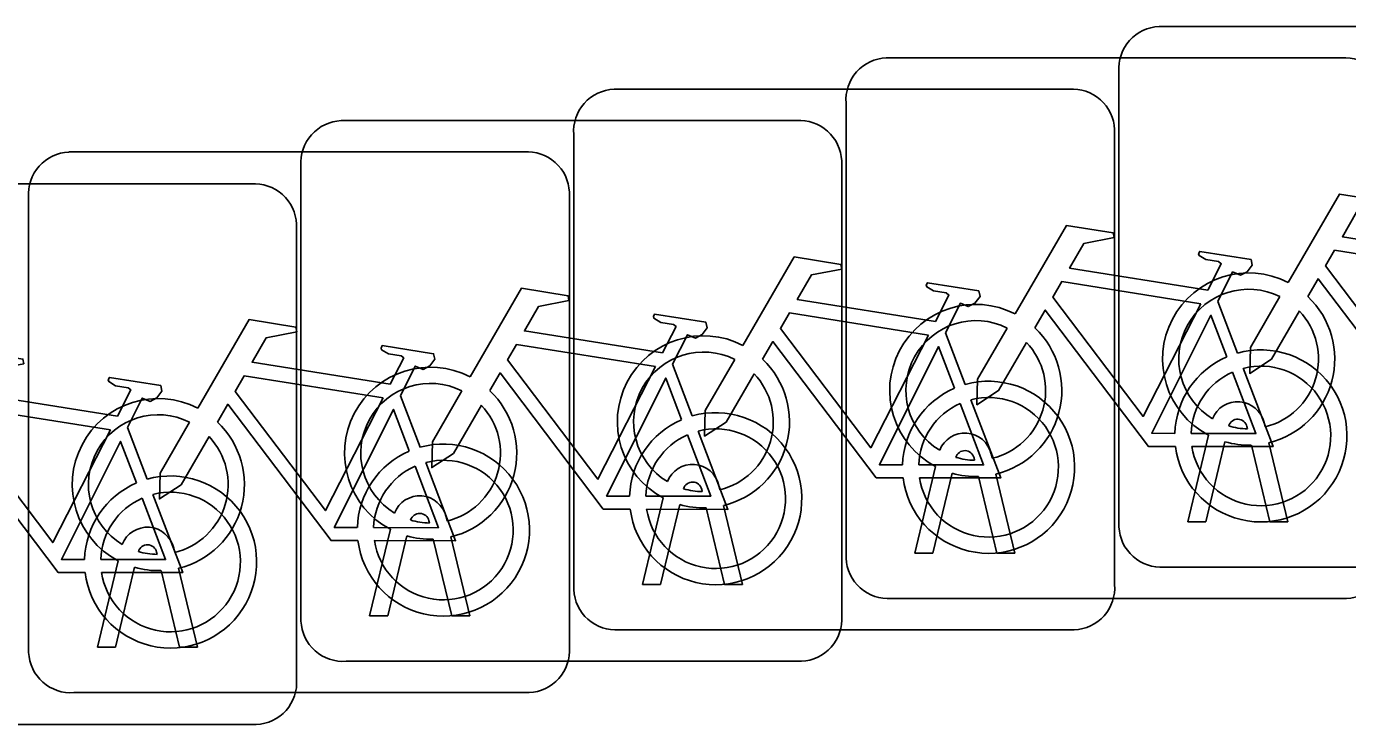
# Model space of a CAD drawing. Extents: x 162186 to 163152, y 385513 to 386513.
# Drawn here: x 162769.891 to 162772.331, y 386430.584 to 386431.875 of the extents above; entities that cross this region are included whole.
import ezdxf

# ---------------------------------------------------------------- set-up
doc = ezdxf.new("R2010")
doc.units = 0
doc.layers.add('IMGEO_Fietsenrek', color=7, linetype='Continuous')

msp = doc.modelspace()

# ---------------------------------------------------------------- linework, layer by layer
at = {"layer": 'IMGEO_Fietsenrek'}
for p, q in [((162771.9829, 386431.8745), (162772.8238, 386431.8745)), ((162772.8238, 386431.8745), (162771.9829, 386431.8745)), ((162771.4789, 386431.8165), (162772.3198, 386431.8165)), ((162772.3198, 386431.8165), (162771.4789, 386431.8165)), ((162771.9085, 386430.9499), (162771.9085, 386431.7908)), ((162771.9085, 386431.7908), (162771.9085, 386430.9499)), ((162770.9759, 386431.7585), (162771.8168, 386431.7585)), ((162771.8168, 386431.7585), (162770.9759, 386431.7585)), ((162771.4045, 386430.8919), (162771.4045, 386431.7328)), ((162771.4045, 386431.7328), (162771.4045, 386430.8919)), ((162770.4719, 386431.7005), (162771.3128, 386431.7005)), ((162771.3128, 386431.7005), (162770.4719, 386431.7005)), ((162771.9005, 386431.6841), (162771.9005, 386430.8432)), ((162771.9005, 386430.8432), (162771.9005, 386431.6841)), ((162770.9015, 386430.8339), (162770.9015, 386431.6748)), ((162770.9015, 386431.6748), (162770.9015, 386430.8339)), ((162769.9689, 386431.6425), (162770.8098, 386431.6425)), ((162770.8098, 386431.6425), (162769.9689, 386431.6425)), ((162770.3975, 386430.7759), (162770.3975, 386431.6168)), ((162770.3975, 386431.6168), (162770.3975, 386430.7759)), ((162771.3965, 386431.6261), (162771.3965, 386430.7852)), ((162771.3965, 386430.7852), (162771.3965, 386431.6261)), ((162769.4649, 386431.5835), (162770.3058, 386431.5835)), ((162770.3058, 386431.5835), (162769.4649, 386431.5835)), ((162769.8945, 386430.7179), (162769.8945, 386431.5588)), ((162769.8945, 386431.5588), (162769.8945, 386430.7179)), ((162770.8935, 386431.5681), (162770.8935, 386430.7272)), ((162770.8935, 386430.7272), (162770.8935, 386431.5681)), ((162770.3895, 386431.5091), (162770.3895, 386430.6682)), ((162770.3895, 386430.6682), (162770.3895, 386431.5091)), ((162772.0912, 386431.3662), (162772.1275, 386431.271)), ((162771.5882, 386431.3082), (162771.6245, 386431.213)), ((162771.0842, 386431.2502), (162771.1205, 386431.155)), ((162770.5812, 386431.1922), (162770.6175, 386431.097)), ((162772.1766, 386431.1424), (162772.1784, 386431.1345)), ((162770.0772, 386431.1332), (162770.1135, 386431.038)), ((162772.0355, 386430.9593), (162772.0738, 386431.1193)), ((162772.1459, 386431.1309), (162772.1449, 386431.1352)), ((162772.1042, 386431.1071), (162772.0689, 386430.9593)), ((162772.187, 386430.9593), (162772.1531, 386431.101)), ((162772.1854, 386431.1053), (162772.2204, 386430.9593)), ((162771.6419, 386431.0729), (162771.6409, 386431.0772)), ((162771.6726, 386431.0844), (162771.6744, 386431.0765)), ((162771.5315, 386430.9013), (162771.5698, 386431.0613)), ((162771.6002, 386431.0491), (162771.5649, 386430.9013)), ((162771.6814, 386431.0473), (162771.7164, 386430.9013)), ((162771.1389, 386431.0149), (162771.1379, 386431.0192)), ((162771.1696, 386431.0264), (162771.1714, 386431.0185)), ((162771.683, 386430.9013), (162771.6491, 386431.043)), ((162771.0285, 386430.8433), (162771.0668, 386431.0033)), ((162771.0972, 386430.9911), (162771.0619, 386430.8433)), ((162771.18, 386430.8433), (162771.1461, 386430.985)), ((162771.1784, 386430.9893), (162771.2134, 386430.8433)), ((162770.6349, 386430.9569), (162770.6339, 386430.9612)), ((162770.6656, 386430.9684), (162770.6674, 386430.9605)), ((162772.0689, 386430.9593), (162772.0355, 386430.9593)), ((162772.2204, 386430.9593), (162772.187, 386430.9593)), ((162770.5245, 386430.7853), (162770.5628, 386430.9453)), ((162770.5932, 386430.9331), (162770.5579, 386430.7853)), ((162770.676, 386430.7853), (162770.6421, 386430.927)), ((162770.6744, 386430.9313), (162770.7094, 386430.7853)), ((162770.1319, 386430.8989), (162770.1309, 386430.9032)), ((162770.1626, 386430.9104), (162770.1644, 386430.9025)), ((162771.5649, 386430.9013), (162771.5315, 386430.9013)), ((162771.7164, 386430.9013), (162771.683, 386430.9013)), ((162770.0215, 386430.7273), (162770.0598, 386430.8873)), ((162770.0902, 386430.8751), (162770.0549, 386430.7273)), ((162770.1714, 386430.8733), (162770.2064, 386430.7273)), ((162772.8331, 386430.8755), (162771.9922, 386430.8755)), ((162771.9922, 386430.8755), (162772.8331, 386430.8755)), ((162770.173, 386430.7273), (162770.1391, 386430.869)), ((162771.0619, 386430.8433), (162771.0285, 386430.8433)), ((162771.2134, 386430.8433), (162771.18, 386430.8433)), ((162772.3291, 386430.8175), (162771.4882, 386430.8175)), ((162771.4882, 386430.8175), (162772.3291, 386430.8175)), ((162770.5579, 386430.7853), (162770.5245, 386430.7853)), ((162770.7094, 386430.7853), (162770.676, 386430.7853)), ((162771.8261, 386430.7595), (162770.9852, 386430.7595)), ((162770.9852, 386430.7595), (162771.8261, 386430.7595)), ((162770.0549, 386430.7273), (162770.0215, 386430.7273)), ((162770.2064, 386430.7273), (162770.173, 386430.7273)), ((162771.3221, 386430.7015), (162770.4812, 386430.7015)), ((162770.4812, 386430.7015), (162771.3221, 386430.7015)), ((162770.8191, 386430.6435), (162769.9782, 386430.6435)), ((162769.9782, 386430.6435), (162770.8191, 386430.6435)), ((162770.3151, 386430.5845), (162769.4742, 386430.5845)), ((162769.4742, 386430.5845), (162770.3151, 386430.5845))]:
    msp.add_line(p, q, dxfattribs=at)
for points in [[(162772.2211, 386431.4012), (162772.3158, 386431.5647), (162772.402, 386431.5509), (162772.4037, 386431.5422), (162772.3476, 386431.5313), (162772.3214, 386431.486), (162772.5766, 386431.4452)], [(162771.7171, 386431.3432), (162771.8118, 386431.5067), (162771.898, 386431.4929), (162771.8997, 386431.4842), (162771.8436, 386431.4733), (162771.8174, 386431.428), (162772.0726, 386431.3872)], [(162772.0726, 386431.3872), (162772.0976, 386431.436), (162772.0925, 386431.44), (162772.0693, 386431.4437), (162772.0566, 386431.4512), (162772.0556, 386431.4543), (162772.0578, 386431.4589), (162772.1526, 386431.4438), (162772.1549, 386431.4335), (162772.1455, 386431.4211), (162772.1331, 386431.4147), (162772.1186, 386431.4209), (162772.0912, 386431.3662)], [(162772.5637, 386431.42), (162772.3069, 386431.461), (162772.2902, 386431.4322), (162772.4572, 386431.2119), (162772.5637, 386431.42)], [(162771.2141, 386431.2852), (162771.3088, 386431.4487), (162771.395, 386431.4349), (162771.3967, 386431.4262), (162771.3406, 386431.4153), (162771.3144, 386431.37), (162771.5696, 386431.3292)], [(162770.7101, 386431.2272), (162770.8048, 386431.3907), (162770.891, 386431.3769), (162770.8927, 386431.3682), (162770.8366, 386431.3573), (162770.8104, 386431.312), (162771.0656, 386431.2712)], [(162771.5696, 386431.3292), (162771.5946, 386431.378), (162771.5895, 386431.382), (162771.5663, 386431.3857), (162771.5536, 386431.3932), (162771.5526, 386431.3963), (162771.5548, 386431.4009), (162771.6496, 386431.3858), (162771.6519, 386431.3755), (162771.6425, 386431.3631), (162771.6301, 386431.3567), (162771.6156, 386431.3629), (162771.5882, 386431.3082)], [(162772.0597, 386431.362), (162771.8029, 386431.403), (162771.7862, 386431.3742), (162771.9532, 386431.1539), (162772.0597, 386431.362)], [(162772.5168, 386431.1565), (162772.4671, 386431.1566), (162772.2764, 386431.4083), (162772.2574, 386431.3755)], [(162772.2418, 386431.3487), (162772.1902, 386431.2595), (162772.1503, 386431.2335), (162772.1515, 386431.281), (162772.206, 386431.3752)], [(162771.0656, 386431.2712), (162771.0906, 386431.32), (162771.0855, 386431.324), (162771.0623, 386431.3277), (162771.0496, 386431.3352), (162771.0486, 386431.3383), (162771.0508, 386431.3429), (162771.1456, 386431.3278), (162771.1479, 386431.3175), (162771.1385, 386431.3051), (162771.1261, 386431.2987), (162771.1116, 386431.3049), (162771.0842, 386431.2502)], [(162771.5567, 386431.304), (162771.2999, 386431.345), (162771.2832, 386431.3162), (162771.4502, 386431.0959), (162771.5567, 386431.304)], [(162772.0128, 386431.0985), (162771.9631, 386431.0986), (162771.7724, 386431.3503), (162771.7534, 386431.3175)], [(162772.1077, 386431.264), (162772.0784, 386431.3408), (162771.969, 386431.1227), (162772.0117, 386431.1226)], [(162770.2071, 386431.1692), (162770.3018, 386431.3327), (162770.388, 386431.3189), (162770.3897, 386431.3102), (162770.3336, 386431.2993), (162770.3074, 386431.254), (162770.5626, 386431.2132)], [(162771.7378, 386431.2907), (162771.6862, 386431.2015), (162771.6463, 386431.1755), (162771.6475, 386431.223), (162771.702, 386431.3172)], [(162771.5098, 386431.0405), (162771.4601, 386431.0406), (162771.2694, 386431.2923), (162771.2504, 386431.2595)], [(162769.7031, 386431.1102), (162769.7978, 386431.2737), (162769.884, 386431.2599), (162769.8857, 386431.2512), (162769.8296, 386431.2403), (162769.8034, 386431.195), (162770.0586, 386431.1542)], [(162770.5626, 386431.2132), (162770.5876, 386431.262), (162770.5825, 386431.266), (162770.5593, 386431.2697), (162770.5466, 386431.2772), (162770.5456, 386431.2803), (162770.5478, 386431.2849), (162770.6426, 386431.2698), (162770.6449, 386431.2595), (162770.6355, 386431.2471), (162770.6231, 386431.2407), (162770.6086, 386431.2469), (162770.5812, 386431.1922)], [(162771.0527, 386431.246), (162770.7959, 386431.287), (162770.7792, 386431.2582), (162770.9462, 386431.0379), (162771.0527, 386431.246)], [(162771.6047, 386431.206), (162771.5754, 386431.2828), (162771.466, 386431.0647), (162771.5087, 386431.0646)], [(162771.2348, 386431.2327), (162771.1832, 386431.1435), (162771.1433, 386431.1175), (162771.1445, 386431.165), (162771.199, 386431.2592)], [(162772.1382, 386431.2428), (162772.1932, 386431.0982), (162772.0431, 386431.0985)], [(162770.0586, 386431.1542), (162770.0836, 386431.203), (162770.0785, 386431.207), (162770.0553, 386431.2107), (162770.0426, 386431.2182), (162770.0416, 386431.2213), (162770.0438, 386431.2259), (162770.1386, 386431.2108), (162770.1409, 386431.2005), (162770.1315, 386431.1881), (162770.1191, 386431.1817), (162770.1046, 386431.1879), (162770.0772, 386431.1332)], [(162770.5497, 386431.188), (162770.2929, 386431.229), (162770.2762, 386431.2002), (162770.4432, 386430.9799), (162770.5497, 386431.188)], [(162771.0058, 386430.9825), (162770.9561, 386430.9826), (162770.7654, 386431.2343), (162770.7464, 386431.2015)], [(162771.1007, 386431.148), (162771.0714, 386431.2248), (162770.962, 386431.0067), (162771.0047, 386431.0066)], [(162772.0417, 386431.1225), (162772.1616, 386431.1223), (162772.1184, 386431.2359)], [(162770.7308, 386431.1747), (162770.6792, 386431.0855), (162770.6393, 386431.0595), (162770.6405, 386431.107), (162770.695, 386431.2012)], [(162770.0457, 386431.129), (162769.7889, 386431.17), (162769.7722, 386431.1412), (162769.9392, 386430.9209), (162770.0457, 386431.129)], [(162770.5028, 386430.9245), (162770.4531, 386430.9246), (162770.2624, 386431.1763), (162770.2434, 386431.1435)], [(162770.5977, 386431.09), (162770.5684, 386431.1668), (162770.459, 386430.9487), (162770.5017, 386430.9486)], [(162771.5387, 386431.0645), (162771.6586, 386431.0643), (162771.6154, 386431.1779)], [(162771.6352, 386431.1848), (162771.6902, 386431.0402), (162771.5401, 386431.0405)], [(162770.2278, 386431.1167), (162770.1762, 386431.0275), (162770.1363, 386431.0015), (162770.1375, 386431.049), (162770.192, 386431.1432)], [(162769.9988, 386430.8655), (162769.9491, 386430.8656), (162769.7584, 386431.1173), (162769.7394, 386431.0845)], [(162771.0347, 386431.0065), (162771.1546, 386431.0063), (162771.1114, 386431.1199)], [(162771.1312, 386431.1268), (162771.1862, 386430.9822), (162771.0361, 386430.9825)], [(162770.0937, 386431.031), (162770.0644, 386431.1078), (162769.955, 386430.8897), (162769.9977, 386430.8896)], [(162770.6282, 386431.0688), (162770.6832, 386430.9242), (162770.5331, 386430.9245)], [(162770.5317, 386430.9485), (162770.6516, 386430.9483), (162770.6084, 386431.0619)], [(162770.0277, 386430.8895), (162770.1476, 386430.8893), (162770.1044, 386431.0029)], [(162770.1242, 386431.0098), (162770.1792, 386430.8652), (162770.0291, 386430.8655)]]:
    msp.add_lwpolyline(points, dxfattribs=at)
for centre, radius, start, end in [((162771.9862, 386431.7966), 0.0779, 92.4484, 184.2845), ((162771.9862, 386431.7966), 0.0779, 92.4484, 184.2845), ((162771.4822, 386431.7386), 0.0779, 92.4484, 184.2845), ((162771.4822, 386431.7386), 0.0779, 92.4484, 184.2845), ((162772.3256, 386431.7388), 0.0779, 2.4484, 94.2845), ((162772.3256, 386431.7388), 0.0779, 2.4484, 94.2845), ((162770.9792, 386431.6806), 0.0779, 92.4484, 184.2845), ((162770.9792, 386431.6806), 0.0779, 92.4484, 184.2845), ((162771.8226, 386431.6808), 0.0779, 2.4484, 94.2845), ((162771.8226, 386431.6808), 0.0779, 2.4484, 94.2845), ((162770.4752, 386431.6226), 0.0779, 92.4484, 184.2845), ((162770.4752, 386431.6226), 0.0779, 92.4484, 184.2845), ((162771.3186, 386431.6228), 0.0779, 2.4484, 94.2845), ((162771.3186, 386431.6228), 0.0779, 2.4484, 94.2845), ((162769.9722, 386431.5646), 0.0779, 92.4484, 184.2845), ((162769.9722, 386431.5646), 0.0779, 92.4484, 184.2845), ((162770.8156, 386431.5648), 0.0779, 2.4484, 94.2845), ((162770.8156, 386431.5648), 0.0779, 2.4484, 94.2845), ((162770.3116, 386431.5058), 0.0779, 2.4484, 94.2845), ((162770.3116, 386431.5058), 0.0779, 2.4484, 94.2845), ((162772.1481, 386431.2599), 0.159, 62.6766, 242.1369), ((162772.1481, 386431.2599), 0.129, 63.3192, 238.903), ((162771.6441, 386431.2019), 0.159, 62.6766, 242.1369), ((162772.1481, 386431.2599), 0.159, 283.5766, 46.6042), ((162772.1481, 386431.2599), 0.129, 283.6043, 43.4302), ((162771.6441, 386431.2019), 0.129, 63.3192, 238.903), ((162771.6441, 386431.2019), 0.159, 283.5766, 46.6042), ((162771.1411, 386431.1439), 0.159, 62.6766, 242.1369), ((162771.6441, 386431.2019), 0.129, 283.6043, 43.4302), ((162771.1411, 386431.1439), 0.129, 63.3192, 238.903), ((162772.1707, 386431.1179), 0.159, 113.3408, 178.3217), ((162772.1707, 386431.1179), 0.159, 187.0065, 105.7708), ((162770.6371, 386431.0859), 0.159, 62.6766, 242.1369), ((162771.1411, 386431.1439), 0.159, 283.5766, 46.6042), ((162772.1707, 386431.1179), 0.129, 188.6715, 104.5883), ((162770.6371, 386431.0859), 0.129, 63.3192, 238.903), ((162771.1411, 386431.1439), 0.129, 283.6043, 43.4302), ((162771.6677, 386431.0599), 0.159, 187.0065, 105.7708), ((162772.1707, 386431.1179), 0.129, 113.923, 177.9556), ((162770.6371, 386431.0859), 0.159, 283.5766, 46.6042), ((162771.6677, 386431.0599), 0.159, 113.3408, 178.3217), ((162770.1341, 386431.0279), 0.159, 62.6766, 242.1369), ((162770.6371, 386431.0859), 0.129, 283.6043, 43.4302), ((162771.6677, 386431.0599), 0.129, 113.923, 177.9556), ((162771.6677, 386431.0599), 0.129, 188.6715, 104.5883), ((162772.1279, 386431.1313), 0.0499, 12.8025, 158.6934), ((162770.1341, 386431.0279), 0.129, 63.3192, 238.903), ((162770.1341, 386431.0279), 0.159, 283.5766, 46.6042), ((162771.1637, 386431.0019), 0.159, 113.3408, 178.3217), ((162771.1637, 386431.0019), 0.159, 187.0065, 105.7708), ((162772.1279, 386431.1313), 0.0174, 12.8025, 163.4502), ((162771.1637, 386431.0019), 0.129, 113.923, 177.9556), ((162771.1637, 386431.0019), 0.129, 188.6715, 104.5883), ((162771.6239, 386431.0733), 0.0499, 12.8025, 158.6934), ((162772.1481, 386431.2599), 0.129, 253.415, 269.0204), ((162770.1341, 386431.0279), 0.129, 283.6043, 43.4302), ((162770.6607, 386430.9439), 0.159, 187.0065, 105.7708), ((162772.1481, 386431.2599), 0.159, 253.9967, 271.7867), ((162770.6607, 386430.9439), 0.159, 113.3408, 178.3217), ((162770.6607, 386430.9439), 0.129, 188.6715, 104.5883), ((162771.6239, 386431.0733), 0.0174, 12.8025, 163.4502), ((162771.6441, 386431.2019), 0.129, 253.415, 269.0204), ((162770.1567, 386430.8849), 0.159, 187.0065, 105.7708), ((162770.6607, 386430.9439), 0.129, 113.923, 177.9556), ((162771.1209, 386431.0153), 0.0499, 12.8025, 158.6934), ((162771.6441, 386431.2019), 0.159, 253.9967, 271.7867), ((162770.1567, 386430.8849), 0.159, 113.3408, 178.3217), ((162771.1209, 386431.0153), 0.0174, 12.8025, 163.4502), ((162771.1411, 386431.1439), 0.129, 253.415, 269.0204), ((162770.1567, 386430.8849), 0.129, 113.923, 177.9556), ((162770.1567, 386430.8849), 0.129, 188.6715, 104.5883), ((162770.6169, 386430.9573), 0.0499, 12.8025, 158.6934), ((162770.6169, 386430.9573), 0.0174, 12.8025, 163.4502), ((162771.1411, 386431.1439), 0.159, 253.9967, 271.7867), ((162770.1139, 386430.8993), 0.0499, 12.8025, 158.6934), ((162770.6371, 386431.0859), 0.129, 253.415, 269.0204), ((162771.9864, 386430.9532), 0.0779, 182.4484, 274.2845), ((162771.9864, 386430.9532), 0.0779, 182.4484, 274.2845), ((162770.6371, 386431.0859), 0.159, 253.9967, 271.7867), ((162770.1139, 386430.8993), 0.0174, 12.8025, 163.4502), ((162770.1341, 386431.0279), 0.129, 253.415, 269.0204), ((162772.3258, 386430.8954), 0.0779, 272.4484, 4.2845), ((162772.3258, 386430.8954), 0.0779, 272.4484, 4.2845), ((162770.1341, 386431.0279), 0.159, 253.9967, 271.7867), ((162771.4824, 386430.8952), 0.0779, 182.4484, 274.2845), ((162771.4824, 386430.8952), 0.0779, 182.4484, 274.2845), ((162770.9794, 386430.8372), 0.0779, 182.4484, 274.2845), ((162770.9794, 386430.8372), 0.0779, 182.4484, 274.2845), ((162771.8228, 386430.8374), 0.0779, 272.4484, 4.2845), ((162771.8228, 386430.8374), 0.0779, 272.4484, 4.2845), ((162770.4754, 386430.7792), 0.0779, 182.4484, 274.2845), ((162770.4754, 386430.7792), 0.0779, 182.4484, 274.2845), ((162771.3188, 386430.7794), 0.0779, 272.4484, 4.2845), ((162771.3188, 386430.7794), 0.0779, 272.4484, 4.2845), ((162770.8158, 386430.7214), 0.0779, 272.4484, 4.2845), ((162770.8158, 386430.7214), 0.0779, 272.4484, 4.2845), ((162769.9724, 386430.7212), 0.0779, 182.4484, 274.2845), ((162769.9724, 386430.7212), 0.0779, 182.4484, 274.2845), ((162770.3118, 386430.6624), 0.0779, 272.4484, 4.2845), ((162770.3118, 386430.6624), 0.0779, 272.4484, 4.2845)]:
    msp.add_arc(centre, radius, start, end, dxfattribs=at)

doc.saveas('drawing.dxf')
